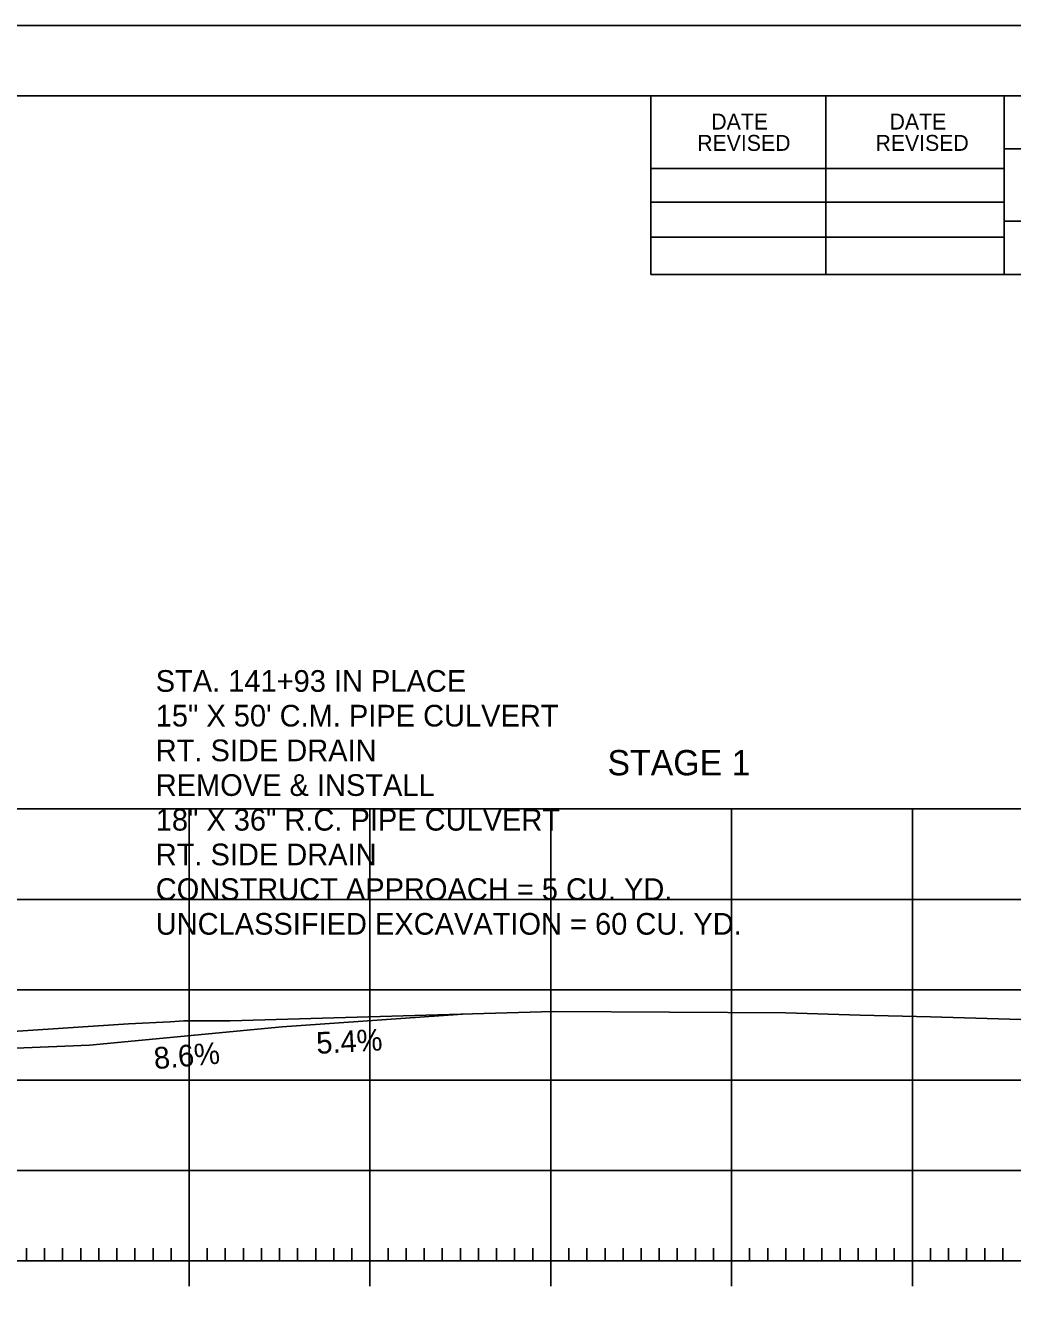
# Model space of a CAD drawing. Extents: x 1322838 to 1324533, y 339903 to 351025.
# Drawn here: x 1323764.7 to 1323819.3, y 342819.4 to 342889.9 of the extents above; entities that cross this region are included whole.
import ezdxf

# ---------------------------------------------------------------- set-up
doc = ezdxf.new("R2010")
doc.units = 0
for name, color, linetype in [('R_Axis', 7, 'Continuous'), ('R_Axis Annot', 7, 'Continuous'), ('R_Border', 7, 'Continuous'), ('R_Exist Surface', 7, 'Continuous'), ('R_Grid', 7, 'Continuous'), ('R_No Plot', 7, 'Continuous')]:
    doc.layers.add(name, color=color, linetype=linetype)

msp = doc.modelspace()

# ---------------------------------------------------------------- linework, layer by layer
at = {"layer": 'R_Axis'}
for p, q in [((1323773.715, 342820.096), (1323773.715, 342822.896)), ((1323783.715, 342820.096), (1323783.715, 342822.896)), ((1323793.715, 342820.096), (1323793.715, 342822.896)), ((1323803.715, 342820.096), (1323803.715, 342822.896)), ((1323813.715, 342820.096), (1323813.715, 342822.896)), ((1323764.715, 342821.496), (1323764.715, 342822.196)), ((1323765.715, 342821.496), (1323765.715, 342822.196)), ((1323766.715, 342821.496), (1323766.715, 342822.196)), ((1323767.715, 342821.496), (1323767.715, 342822.196)), ((1323768.715, 342821.496), (1323768.715, 342822.196)), ((1323769.715, 342821.496), (1323769.715, 342822.196)), ((1323770.715, 342821.496), (1323770.715, 342822.196)), ((1323771.715, 342821.496), (1323771.715, 342822.196)), ((1323772.715, 342821.496), (1323772.715, 342822.196)), ((1323774.715, 342821.496), (1323774.715, 342822.196)), ((1323775.715, 342821.496), (1323775.715, 342822.196)), ((1323776.715, 342821.496), (1323776.715, 342822.196)), ((1323777.715, 342821.496), (1323777.715, 342822.196)), ((1323778.715, 342821.496), (1323778.715, 342822.196)), ((1323779.715, 342821.496), (1323779.715, 342822.196)), ((1323780.715, 342821.496), (1323780.715, 342822.196)), ((1323781.715, 342821.496), (1323781.715, 342822.196)), ((1323782.715, 342821.496), (1323782.715, 342822.196)), ((1323784.715, 342821.496), (1323784.715, 342822.196)), ((1323785.715, 342821.496), (1323785.715, 342822.196)), ((1323786.715, 342821.496), (1323786.715, 342822.196)), ((1323787.715, 342821.496), (1323787.715, 342822.196)), ((1323788.715, 342821.496), (1323788.715, 342822.196)), ((1323789.715, 342821.496), (1323789.715, 342822.196)), ((1323790.715, 342821.496), (1323790.715, 342822.196)), ((1323791.715, 342821.496), (1323791.715, 342822.196)), ((1323792.715, 342821.496), (1323792.715, 342822.196)), ((1323794.715, 342821.496), (1323794.715, 342822.196)), ((1323795.715, 342821.496), (1323795.715, 342822.196)), ((1323796.715, 342821.496), (1323796.715, 342822.196)), ((1323797.715, 342821.496), (1323797.715, 342822.196)), ((1323798.715, 342821.496), (1323798.715, 342822.196)), ((1323799.715, 342821.496), (1323799.715, 342822.196)), ((1323800.715, 342821.496), (1323800.715, 342822.196)), ((1323801.715, 342821.496), (1323801.715, 342822.196)), ((1323802.715, 342821.496), (1323802.715, 342822.196)), ((1323804.715, 342821.496), (1323804.715, 342822.196)), ((1323805.715, 342821.496), (1323805.715, 342822.196)), ((1323806.715, 342821.496), (1323806.715, 342822.196)), ((1323807.715, 342821.496), (1323807.715, 342822.196)), ((1323808.715, 342821.496), (1323808.715, 342822.196)), ((1323809.715, 342821.496), (1323809.715, 342822.196)), ((1323810.715, 342821.496), (1323810.715, 342822.196)), ((1323811.715, 342821.496), (1323811.715, 342822.196)), ((1323812.715, 342821.496), (1323812.715, 342822.196)), ((1323814.715, 342821.496), (1323814.715, 342822.196)), ((1323815.715, 342821.496), (1323815.715, 342822.196)), ((1323816.715, 342821.496), (1323816.715, 342822.196)), ((1323817.715, 342821.496), (1323817.715, 342822.196)), ((1323818.715, 342821.496), (1323818.715, 342822.196)), ((1323563.715, 342821.496), (1323843.715, 342821.496))]:
    msp.add_line(p, q, dxfattribs=at)
at = {"layer": 'R_Border'}
for p, q in [((1323545.715, 342885.956), (1323861.895, 342885.956)), ((1323799.255, 342876.076), (1323799.255, 342885.956)), ((1323808.935, 342876.076), (1323808.935, 342885.956)), ((1323818.795, 342885.956), (1323818.795, 342876.076)), ((1323861.895, 342883.016), (1323818.795, 342883.016)), ((1323799.255, 342881.936), (1323818.795, 342881.936)), ((1323799.255, 342880.076), (1323818.795, 342880.076)), ((1323861.895, 342879.016), (1323818.795, 342879.016)), ((1323799.255, 342878.136), (1323818.795, 342878.136)), ((1323861.895, 342876.076), (1323799.255, 342876.076))]:
    msp.add_line(p, q, dxfattribs=at)
at = {"layer": 'R_Exist Surface'}
msp.add_lwpolyline([(1323739.732, 342832.57), (1323770.352, 342834.6), (1323772.666, 342834.717), (1323773.423, 342834.77), (1323773.561, 342834.768), (1323775.989, 342834.778), (1323793.85, 342835.293), (1323806.713, 342835.221), (1323810.827, 342835.088), (1323814.713, 342834.987), (1323832.86, 342834.455), (1323834.722, 342834.407), (1323843.715, 342834.14)], dxfattribs=at)
at = {"layer": 'R_Grid'}
for p, q in [((1323563.715, 342846.496), (1323843.715, 342846.496)), ((1323773.715, 342821.496), (1323773.715, 342846.496)), ((1323783.715, 342821.496), (1323783.715, 342846.496)), ((1323793.715, 342821.496), (1323793.715, 342846.496)), ((1323803.715, 342821.496), (1323803.715, 342846.496)), ((1323813.715, 342821.496), (1323813.715, 342846.496)), ((1323563.715, 342841.496), (1323843.715, 342841.496)), ((1323563.715, 342836.496), (1323843.715, 342836.496)), ((1323563.715, 342831.496), (1323843.715, 342831.496)), ((1323563.715, 342826.496), (1323843.715, 342826.496)), ((1323563.715, 342821.496), (1323843.715, 342821.496))]:
    msp.add_line(p, q, dxfattribs=at)
at = {"layer": 'R_No Plot'}
for p, q in [((1323533.315, 342889.851), (1323866.648, 342889.851)), ((1323778.854, 342834.436), (1323788.829, 342835.148))]:
    msp.add_line(p, q, dxfattribs=at)
for points in [[(1323533.308, 342889.851), (1323866.648, 342889.851), (1323866.648, 342676.513), (1323533.308, 342676.513)], [(1323779.635, 342885.956), (1323799.255, 342885.956), (1323799.255, 342876.076), (1323815.368, 342876.076), (1323838.567, 342876.076), (1323838.567, 342843.406), (1323861.775, 342843.406), (1323861.895, 342680.496), (1323545.715, 342680.496), (1323545.715, 342885.956)]]:
    msp.add_lwpolyline(points, close=True, dxfattribs=at)
msp.add_lwpolyline([(1323741.216, 342833.467), (1323748.206, 342833.097), (1323758.206, 342833.028), (1323768.199, 342833.421), (1323778.854, 342834.436)], dxfattribs=at)

# ---------------------------------------------------------------- texts
at = {"layer": 'R_Axis Annot'}
msp.add_text('STAGE 1', height=1.4, dxfattribs=at).set_placement((1323796.852, 342848.358))
at = {"layer": 'R_Border'}
for s, p in [('DATE', (1323802.593, 342884.093)), ('DATE', (1323812.453, 342884.093)), ('REVISED', (1323801.813, 342882.913)), ('REVISED', (1323811.673, 342882.913))]:
    msp.add_text(s, height=0.8792, rotation=360, dxfattribs=at).set_placement(p)
at = {"layer": 'R_No Plot'}
for s, p in [('STA. 141+93 IN PLACE', (1323771.866, 342852.979)), ('15" X 50\' C.M. PIPE CULVERT', (1323771.866, 342851.059)), ('RT. SIDE DRAIN', (1323771.866, 342849.139)), ('REMOVE & INSTALL', (1323771.866, 342847.219)), ('18" X 36" R.C. PIPE CULVERT', (1323771.866, 342845.3)), ('RT. SIDE DRAIN', (1323771.866, 342843.38)), ('CONSTRUCT APPROACH = 5 CU. YD.', (1323771.866, 342841.46)), ('UNCLASSIFIED EXCAVATION = 60 CU. YD. ', (1323771.866, 342839.54))]:
    msp.add_text(s, height=1.19998, dxfattribs=at).set_placement(p)
for s, rotation, p in [('5.4%', 3.06269, (1323780.778, 342832.944)), ('8.6%', 4.88702, (1323771.81, 342832.097))]:
    msp.add_text(s, height=1.2, rotation=rotation, dxfattribs=at).set_placement(p)

doc.saveas('drawing.dxf')
